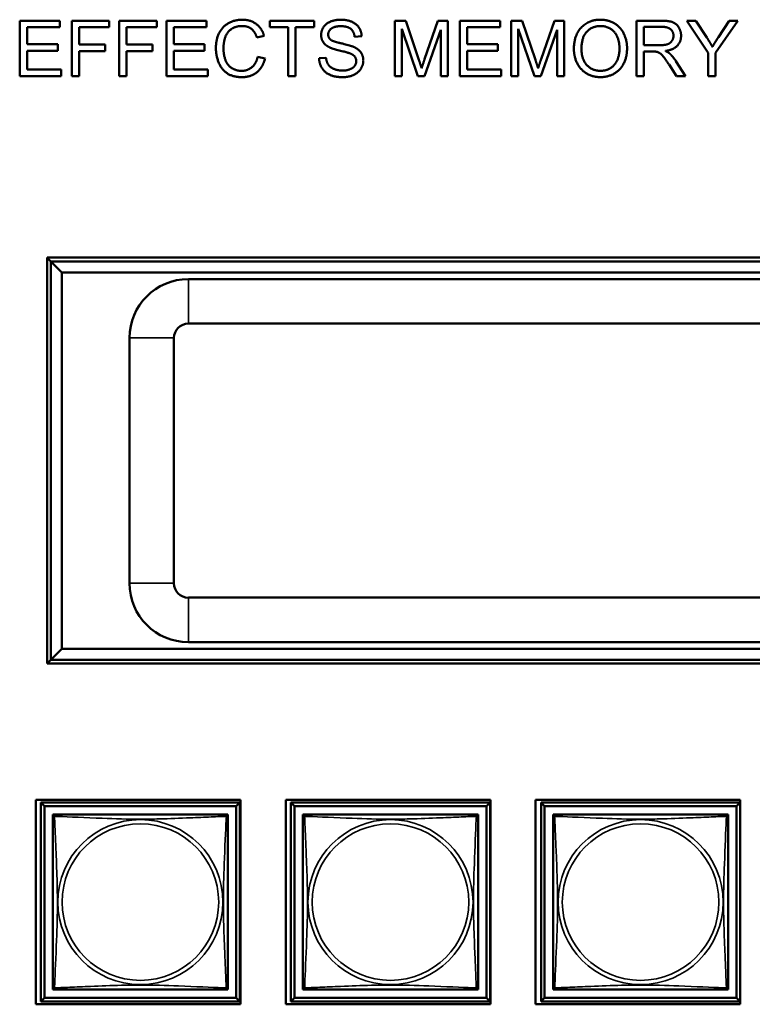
# Model space of a CAD drawing. Header units: inches. Extents: x 1.9 to 64.4, y 1.6 to 69.2.
# Tile 296 of 328: x 45.8 to 47.8, y 57.2 to 59.9. Entities that reach past the tile are written whole.
import ezdxf

# ---------------------------------------------------------------- set-up
doc = ezdxf.new("R2010")
doc.units = ezdxf.units.IN
doc.header["$MEASUREMENT"] = 0
doc.layers.add('Visible (ANSI)', color=7, linetype='Continuous', lineweight=50)
doc.layers.add('Visible Narrow (ANSI)', color=7, linetype='Continuous', lineweight=35)

msp = doc.modelspace()

# ---------------------------------------------------------------- linework, layer by layer
at = {"layer": 'Visible (ANSI)'}
for p, q in [((45.7932, 59.8594), (45.9018, 59.8594)), ((45.7932, 59.7094), (45.7932, 59.8594)), ((45.9018, 59.8594), (45.9018, 59.8417)), ((45.9336, 59.8594), (46.0349, 59.8594)), ((45.9336, 59.7094), (45.9336, 59.8594)), ((46.0349, 59.8594), (46.0349, 59.8417)), ((46.0617, 59.8594), (46.163, 59.8594)), ((46.0617, 59.7094), (46.0617, 59.8594)), ((46.163, 59.8594), (46.163, 59.8417)), ((46.1892, 59.8594), (46.2978, 59.8594)), ((46.1892, 59.7094), (46.1892, 59.8594)), ((46.2978, 59.8594), (46.2978, 59.8417)), ((46.4687, 59.8417), (46.4687, 59.8594)), ((46.4687, 59.8594), (46.5876, 59.8594)), ((46.5876, 59.8594), (46.5876, 59.8417)), ((46.8054, 59.8594), (46.8352, 59.8594)), ((46.8054, 59.7094), (46.8054, 59.8594)), ((46.8352, 59.8594), (46.8708, 59.7532)), ((46.886, 59.755), (46.922, 59.8594)), ((46.922, 59.8594), (46.9486, 59.8594)), ((46.9486, 59.8594), (46.9486, 59.7094)), ((46.981, 59.8594), (47.0896, 59.8594)), ((46.981, 59.7094), (46.981, 59.8594)), ((47.0896, 59.8594), (47.0896, 59.8417)), ((47.1198, 59.8594), (47.1496, 59.8594)), ((47.1198, 59.7094), (47.1198, 59.8594)), ((47.1496, 59.8594), (47.1852, 59.7532)), ((47.2004, 59.755), (47.2364, 59.8594)), ((47.2364, 59.8594), (47.263, 59.8594)), ((47.263, 59.8594), (47.263, 59.7094)), ((47.4583, 59.8594), (47.5249, 59.8594)), ((47.4583, 59.7094), (47.4583, 59.8594)), ((47.6517, 59.773), (47.5938, 59.8594)), ((47.5938, 59.8594), (47.6179, 59.8594)), ((47.6179, 59.8594), (47.6475, 59.8141)), ((47.7315, 59.8594), (47.6715, 59.773)), ((47.6792, 59.8153), (47.7084, 59.8594)), ((47.7084, 59.8594), (47.7315, 59.8594)), ((45.9018, 59.8417), (45.8131, 59.8417)), ((45.8131, 59.8417), (45.8131, 59.7958)), ((46.0349, 59.8417), (45.9535, 59.8417)), ((45.9535, 59.8417), (45.9535, 59.7953)), ((46.163, 59.8417), (46.0816, 59.8417)), ((46.0816, 59.8417), (46.0816, 59.7953)), ((46.2978, 59.8417), (46.209, 59.8417)), ((46.209, 59.8417), (46.209, 59.7958)), ((46.5181, 59.8417), (46.4687, 59.8417)), ((46.5181, 59.7094), (46.5181, 59.8417)), ((46.5876, 59.8417), (46.538, 59.8417)), ((46.538, 59.8417), (46.538, 59.7094)), ((46.8679, 59.7094), (46.8245, 59.8371)), ((46.8245, 59.8371), (46.8245, 59.7094)), ((46.9296, 59.8349), (46.8858, 59.7094)), ((46.9296, 59.7094), (46.9296, 59.8349)), ((47.0896, 59.8417), (47.0009, 59.8417)), ((47.0009, 59.8417), (47.0009, 59.7958)), ((47.1823, 59.7094), (47.1389, 59.8371)), ((47.1389, 59.8371), (47.1389, 59.7094)), ((47.244, 59.8349), (47.2002, 59.7094)), ((47.244, 59.7094), (47.244, 59.8349)), ((47.4782, 59.7932), (47.4782, 59.8428)), ((47.4782, 59.8428), (47.5257, 59.8428)), ((45.8131, 59.7958), (45.8962, 59.7958)), ((45.8962, 59.7958), (45.8962, 59.7781)), ((45.9535, 59.7953), (46.0239, 59.7953)), ((46.0239, 59.7953), (46.0239, 59.7775)), ((46.0816, 59.7953), (46.152, 59.7953)), ((46.152, 59.7953), (46.152, 59.7775)), ((46.209, 59.7958), (46.2922, 59.7958)), ((46.2922, 59.7958), (46.2922, 59.7781)), ((46.4529, 59.8184), (46.4334, 59.8137)), ((46.7162, 59.8172), (46.6972, 59.8157)), ((47.0009, 59.7958), (47.084, 59.7958)), ((47.084, 59.7958), (47.084, 59.7781)), ((47.5209, 59.7932), (47.4782, 59.7932)), ((45.8962, 59.7781), (45.8131, 59.7781)), ((45.8131, 59.7781), (45.8131, 59.7271)), ((46.0239, 59.7775), (45.9535, 59.7775)), ((45.9535, 59.7775), (45.9535, 59.7094)), ((46.152, 59.7775), (46.0816, 59.7775)), ((46.0816, 59.7775), (46.0816, 59.7094)), ((46.2922, 59.7781), (46.209, 59.7781)), ((46.209, 59.7781), (46.209, 59.7271)), ((47.084, 59.7781), (47.0009, 59.7781)), ((47.0009, 59.7781), (47.0009, 59.7271)), ((47.5012, 59.7761), (47.4782, 59.7761)), ((47.4782, 59.7761), (47.4782, 59.7094)), ((47.6517, 59.7094), (47.6517, 59.773)), ((47.6715, 59.773), (47.6715, 59.7094)), ((46.4355, 59.7621), (46.4554, 59.7571)), ((46.6012, 59.7577), (46.6199, 59.7593)), ((47.5656, 59.7094), (47.5457, 59.7406)), ((47.5644, 59.7502), (47.5904, 59.7094)), ((45.8131, 59.7271), (45.9053, 59.7271)), ((45.9053, 59.7271), (45.9053, 59.7094)), ((46.209, 59.7271), (46.3012, 59.7271)), ((46.3012, 59.7271), (46.3012, 59.7094)), ((47.0009, 59.7271), (47.093, 59.7271)), ((47.093, 59.7271), (47.093, 59.7094)), ((45.9053, 59.7094), (45.7932, 59.7094)), ((45.9535, 59.7094), (45.9336, 59.7094)), ((46.0816, 59.7094), (46.0617, 59.7094)), ((46.3012, 59.7094), (46.1892, 59.7094)), ((46.538, 59.7094), (46.5181, 59.7094)), ((46.8245, 59.7094), (46.8054, 59.7094)), ((46.8858, 59.7094), (46.8679, 59.7094)), ((46.9486, 59.7094), (46.9296, 59.7094)), ((47.093, 59.7094), (46.981, 59.7094)), ((47.1389, 59.7094), (47.1198, 59.7094)), ((47.2002, 59.7094), (47.1823, 59.7094)), ((47.263, 59.7094), (47.244, 59.7094)), ((47.4782, 59.7094), (47.4583, 59.7094)), ((47.5904, 59.7094), (47.5656, 59.7094)), ((47.6715, 59.7094), (47.6517, 59.7094)), ((45.8672, 58.1235), (45.8672, 59.2195)), ((45.8672, 59.2195), (49.0532, 59.2195)), ((45.877, 59.2095), (45.8672, 59.2193)), ((45.907, 59.1795), (45.877, 59.2095)), ((45.877, 59.2095), (45.877, 58.1335)), ((49.0432, 59.2095), (45.877, 59.2095)), ((45.907, 58.1635), (45.907, 59.1795)), ((45.907, 59.1795), (49.0132, 59.1795)), ((48.7088, 59.1615), (46.2484, 59.1615)), ((46.2484, 59.0415), (48.7088, 59.0415)), ((46.0896, 59.0027), (46.0896, 58.3402)), ((46.2096, 58.3402), (46.2096, 59.0027)), ((48.7088, 58.3015), (46.2484, 58.3015)), ((46.2484, 58.1815), (48.7088, 58.1815)), ((45.877, 58.1335), (45.907, 58.1635)), ((49.0132, 58.1635), (45.907, 58.1635)), ((45.8672, 58.1236), (45.877, 58.1335)), ((49.0532, 58.1235), (45.8672, 58.1235)), ((45.877, 58.1335), (49.0432, 58.1335)), ((45.8371, 57.2034), (45.8371, 57.7559)), ((45.8371, 57.7559), (46.3896, 57.7559)), ((45.8503, 57.7481), (46.3877, 57.7481)), ((45.8601, 57.7383), (45.8503, 57.7481)), ((45.8503, 57.2107), (45.8503, 57.7481)), ((46.3877, 57.7481), (46.3778, 57.7383)), ((46.3877, 57.7481), (46.3877, 57.2107)), ((46.3896, 57.7559), (46.3896, 57.2034)), ((46.5111, 57.2034), (46.5111, 57.7559)), ((46.5111, 57.7559), (47.0636, 57.7559)), ((46.5253, 57.7481), (47.0627, 57.7481)), ((46.5351, 57.7383), (46.5253, 57.7481)), ((46.5253, 57.2107), (46.5253, 57.7481)), ((47.0627, 57.7481), (47.0528, 57.7383)), ((47.0627, 57.7481), (47.0627, 57.2107)), ((47.0636, 57.7559), (47.0636, 57.2034)), ((47.1851, 57.2034), (47.1851, 57.7559)), ((47.1851, 57.7559), (47.7376, 57.7559)), ((47.2003, 57.7481), (47.7376, 57.7481)), ((47.2101, 57.7383), (47.2003, 57.7481)), ((47.2003, 57.2107), (47.2003, 57.7481)), ((47.7376, 57.748), (47.7278, 57.7383)), ((47.7376, 57.7559), (47.7376, 57.2034)), ((45.8601, 57.7383), (46.3778, 57.7383)), ((45.8601, 57.2205), (45.8601, 57.7383)), ((46.3778, 57.7383), (46.3778, 57.2205)), ((46.5351, 57.7383), (47.0528, 57.7383)), ((46.5351, 57.2205), (46.5351, 57.7383)), ((47.0528, 57.7383), (47.0528, 57.2205)), ((47.2101, 57.7383), (47.7278, 57.7383)), ((47.2101, 57.2205), (47.2101, 57.7383)), ((47.7278, 57.7383), (47.7278, 57.2205)), ((45.8827, 57.7098), (45.8827, 57.7156)), ((45.8827, 57.7156), (45.8885, 57.7156)), ((46.3494, 57.7156), (46.3552, 57.7156)), ((46.3552, 57.7156), (46.3552, 57.7097)), ((46.5577, 57.7098), (46.5577, 57.7156)), ((46.5577, 57.7156), (46.5635, 57.7156)), ((47.0244, 57.7156), (47.0302, 57.7156)), ((47.0302, 57.7156), (47.0302, 57.7097)), ((47.2327, 57.7098), (47.2327, 57.7156)), ((47.2327, 57.7156), (47.2385, 57.7156)), ((47.6994, 57.7156), (47.7052, 57.7156)), ((47.7052, 57.7156), (47.7052, 57.7097)), ((45.8827, 57.2432), (45.8827, 57.249)), ((45.8886, 57.2432), (45.8827, 57.2432)), ((46.3552, 57.2432), (46.3493, 57.2432)), ((46.3552, 57.2491), (46.3552, 57.2432)), ((46.5577, 57.2432), (46.5577, 57.249)), ((46.5636, 57.2432), (46.5577, 57.2432)), ((47.0302, 57.2432), (47.0243, 57.2432)), ((47.0302, 57.2491), (47.0302, 57.2432)), ((47.2327, 57.2432), (47.2327, 57.249)), ((47.2386, 57.2432), (47.2327, 57.2432)), ((47.7052, 57.2432), (47.6993, 57.2432)), ((47.7052, 57.2491), (47.7052, 57.2432)), ((45.8601, 57.2205), (45.8503, 57.2107)), ((46.3778, 57.2205), (45.8601, 57.2205)), ((46.3778, 57.2205), (46.3877, 57.2107)), ((46.5351, 57.2205), (46.5253, 57.2107)), ((47.0528, 57.2205), (46.5351, 57.2205)), ((47.0528, 57.2205), (47.0627, 57.2107)), ((47.2101, 57.2205), (47.2003, 57.2107)), ((47.7278, 57.2205), (47.2101, 57.2205)), ((47.7278, 57.2205), (47.7376, 57.2108)), ((46.3896, 57.2034), (45.8371, 57.2034)), ((46.3877, 57.2107), (45.8503, 57.2107)), ((47.0636, 57.2034), (46.5111, 57.2034)), ((47.0627, 57.2107), (46.5253, 57.2107)), ((47.7376, 57.2034), (47.1851, 57.2034)), ((47.7376, 57.2107), (47.2003, 57.2107))]:
    msp.add_line(p, q, dxfattribs=at)
for centre, radius, start, end in [((46.2484, 59.0027), 0.1588, 90, 180), ((46.2484, 59.0027), 0.0388, 90, 180), ((46.2484, 58.3402), 0.1588, 180, 270), ((46.2484, 58.3402), 0.0388, 180, 270), ((45.8886, 57.7097), 0.00591, 90, 180), ((46.3493, 57.7097), 0.00591, 0, 90), ((46.5636, 57.7097), 0.00591, 90, 180), ((47.0243, 57.7097), 0.00591, 0, 90), ((47.2386, 57.7097), 0.00591, 90, 180), ((47.6993, 57.7097), 0.00591, 0, 90), ((45.8886, 57.2491), 0.00591, 180, 270), ((46.3493, 57.2491), 0.00591, 270, 360), ((46.5636, 57.2491), 0.00591, 180, 270), ((47.0243, 57.2491), 0.00591, 270, 360), ((47.2386, 57.2491), 0.00591, 180, 270), ((47.6993, 57.2491), 0.00591, 270, 360)]:
    msp.add_arc(centre, radius, start, end, dxfattribs=at)
for points in [[(46.3228, 59.7855), (46.3228, 59.809), (46.3408, 59.844), (46.3738, 59.862), (46.3937, 59.862)], [(46.3937, 59.862), (46.4162, 59.862), (46.4469, 59.8391), (46.4529, 59.8184)], [(46.6068, 59.8206), (46.6068, 59.8321), (46.6197, 59.8517), (46.6445, 59.862), (46.6597, 59.862)], [(46.6597, 59.862), (46.6764, 59.862), (46.7019, 59.8513), (46.7158, 59.8304), (46.7162, 59.8172)], [(47.289, 59.7825), (47.289, 59.8198), (47.3291, 59.862), (47.3608, 59.862)], [(47.3608, 59.862), (47.3816, 59.862), (47.415, 59.8421), (47.4325, 59.8067), (47.4325, 59.7842)], [(47.5249, 59.8594), (47.5449, 59.8594), (47.5658, 59.8513), (47.5783, 59.8308), (47.5783, 59.8185)], [(46.3932, 59.845), (46.376, 59.845), (46.3526, 59.8284), (46.3433, 59.8005), (46.3433, 59.7857)], [(46.4334, 59.8137), (46.4281, 59.83), (46.4083, 59.845), (46.3932, 59.845)], [(46.6281, 59.7881), (46.6173, 59.7937), (46.6068, 59.8104), (46.6068, 59.8206)], [(46.6605, 59.8445), (46.6425, 59.8445), (46.6259, 59.8313), (46.6259, 59.822)], [(46.6259, 59.822), (46.6259, 59.8139), (46.6317, 59.8086)], [(46.6972, 59.8157), (46.6957, 59.83), (46.6779, 59.8445), (46.6605, 59.8445)], [(47.3095, 59.7822), (47.3095, 59.8161), (47.3399, 59.845), (47.3609, 59.845)], [(47.3609, 59.845), (47.3758, 59.845), (47.3997, 59.83), (47.412, 59.8027), (47.412, 59.7844)], [(47.5257, 59.8428), (47.5424, 59.8428), (47.5578, 59.8291), (47.5578, 59.8185)], [(46.6317, 59.8086), (46.6376, 59.8035), (46.6861, 59.7925), (46.6952, 59.7884)], [(47.5578, 59.8185), (47.5578, 59.8113), (47.5498, 59.7988), (47.5345, 59.7932), (47.5209, 59.7932)], [(47.5783, 59.8185), (47.5783, 59.8025), (47.5576, 59.7806), (47.5361, 59.7777)], [(47.6475, 59.8141), (47.6559, 59.8016), (47.6629, 59.7888)], [(47.6629, 59.7888), (47.6696, 59.8005), (47.6792, 59.8153)], [(46.3933, 59.7069), (46.3691, 59.7069), (46.3387, 59.7267), (46.3228, 59.7641), (46.3228, 59.7855)], [(46.3433, 59.7857), (46.3433, 59.7666), (46.3545, 59.738), (46.3779, 59.7239), (46.3916, 59.7239)], [(46.684, 59.7713), (46.6779, 59.7737), (46.6364, 59.7836), (46.6281, 59.7881)], [(46.7016, 59.7501), (46.7016, 59.7572), (46.6935, 59.7677), (46.684, 59.7713)], [(46.6952, 59.7884), (46.7082, 59.7823), (46.7207, 59.7638), (46.7207, 59.7518)], [(47.3608, 59.7069), (47.3395, 59.7069), (47.3062, 59.7274), (47.289, 59.7627), (47.289, 59.7825)], [(47.3607, 59.7239), (47.3386, 59.7239), (47.3095, 59.7551), (47.3095, 59.7822)], [(47.412, 59.7844), (47.412, 59.7554), (47.3831, 59.7239), (47.3607, 59.7239)], [(47.4325, 59.7842), (47.4325, 59.7614), (47.4141, 59.7254), (47.3802, 59.7069), (47.3608, 59.7069)], [(47.5123, 59.7754), (47.5089, 59.7761), (47.5012, 59.7761)], [(47.5457, 59.7406), (47.537, 59.7541), (47.5258, 59.7684), (47.5169, 59.7742), (47.5123, 59.7754)], [(47.5361, 59.7777), (47.5438, 59.7739), (47.548, 59.7702)], [(47.548, 59.7702), (47.5566, 59.7622), (47.5644, 59.7502)], [(46.3916, 59.7239), (46.4083, 59.7239), (46.4314, 59.7431), (46.4355, 59.7621)], [(46.4554, 59.7571), (46.4491, 59.7326), (46.4168, 59.7069), (46.3933, 59.7069)], [(46.6652, 59.7069), (46.6448, 59.7069), (46.6173, 59.7188), (46.6017, 59.7426), (46.6012, 59.7577)], [(46.6199, 59.7593), (46.6213, 59.7479), (46.631, 59.7335), (46.6515, 59.7246), (46.6643, 59.7246)], [(46.6643, 59.7246), (46.6756, 59.7246), (46.6931, 59.7314), (46.7016, 59.7431), (46.7016, 59.7501)], [(46.7207, 59.7518), (46.7207, 59.7398), (46.707, 59.7187), (46.6812, 59.7069), (46.6652, 59.7069)], [(46.8708, 59.7532), (46.8757, 59.7383), (46.878, 59.731)], [(46.878, 59.731), (46.8805, 59.7391), (46.886, 59.755)], [(47.1852, 59.7532), (47.1901, 59.7383), (47.1924, 59.731)], [(47.1924, 59.731), (47.1949, 59.7391), (47.2004, 59.755)]]:
    msp.add_open_spline(points, degree=2, dxfattribs=at)
for points in [[(45.8827, 57.7097), (45.8827, 57.7091), (45.8827, 57.7064), (45.8827, 57.702), (45.8827, 57.6939), (45.8827, 57.68), (45.8827, 57.6638), (45.8827, 57.6477), (45.8827, 57.6295), (45.8827, 57.6109), (45.8827, 57.5845), (45.8827, 57.5572), (45.8827, 57.5302), (45.8827, 57.5132), (45.8827, 57.4963), (45.8827, 57.4794), (45.8827, 57.4456), (45.8827, 57.4117), (45.8827, 57.378), (45.8827, 57.336), (45.8827, 57.2921), (45.8827, 57.2665), (45.8827, 57.2564), (45.8827, 57.25), (45.8827, 57.2491)], [(46.3493, 57.7156), (46.3487, 57.7156), (46.346, 57.7156), (46.3416, 57.7156), (46.3334, 57.7156), (46.3195, 57.7156), (46.3034, 57.7156), (46.2873, 57.7156), (46.2691, 57.7156), (46.2504, 57.7156), (46.2241, 57.7156), (46.1968, 57.7156), (46.1697, 57.7156), (46.1528, 57.7156), (46.1359, 57.7156), (46.119, 57.7156), (46.0851, 57.7156), (46.0513, 57.7156), (46.0175, 57.7156), (45.9755, 57.7156), (45.9316, 57.7156), (45.9061, 57.7156), (45.896, 57.7156), (45.8896, 57.7156), (45.8886, 57.7156)], [(46.3552, 57.2491), (46.3552, 57.2497), (46.3552, 57.2524), (46.3552, 57.2568), (46.3552, 57.2649), (46.3552, 57.2788), (46.3552, 57.295), (46.3552, 57.3111), (46.3552, 57.3293), (46.3552, 57.3479), (46.3552, 57.3743), (46.3552, 57.4016), (46.3552, 57.4286), (46.3552, 57.4456), (46.3552, 57.4625), (46.3552, 57.4794), (46.3552, 57.5132), (46.3552, 57.5471), (46.3552, 57.5808), (46.3552, 57.6228), (46.3552, 57.6667), (46.3552, 57.6923), (46.3552, 57.7024), (46.3552, 57.7088), (46.3552, 57.7097)], [(46.5577, 57.7097), (46.5577, 57.7091), (46.5577, 57.7064), (46.5577, 57.702), (46.5577, 57.6939), (46.5577, 57.68), (46.5577, 57.6638), (46.5577, 57.6477), (46.5577, 57.6295), (46.5577, 57.6109), (46.5577, 57.5845), (46.5577, 57.5572), (46.5577, 57.5302), (46.5577, 57.5132), (46.5577, 57.4963), (46.5577, 57.4794), (46.5577, 57.4456), (46.5577, 57.4117), (46.5577, 57.378), (46.5577, 57.336), (46.5577, 57.2921), (46.5577, 57.2665), (46.5577, 57.2564), (46.5577, 57.25), (46.5577, 57.2491)], [(47.0243, 57.7156), (47.0237, 57.7156), (47.021, 57.7156), (47.0166, 57.7156), (47.0084, 57.7156), (46.9945, 57.7156), (46.9784, 57.7156), (46.9623, 57.7156), (46.9441, 57.7156), (46.9254, 57.7156), (46.8991, 57.7156), (46.8718, 57.7156), (46.8447, 57.7156), (46.8278, 57.7156), (46.8109, 57.7156), (46.794, 57.7156), (46.7601, 57.7156), (46.7263, 57.7156), (46.6925, 57.7156), (46.6505, 57.7156), (46.6066, 57.7156), (46.5811, 57.7156), (46.571, 57.7156), (46.5646, 57.7156), (46.5636, 57.7156)], [(47.0302, 57.2491), (47.0302, 57.2497), (47.0302, 57.2524), (47.0302, 57.2568), (47.0302, 57.2649), (47.0302, 57.2788), (47.0302, 57.295), (47.0302, 57.3111), (47.0302, 57.3293), (47.0302, 57.3479), (47.0302, 57.3743), (47.0302, 57.4016), (47.0302, 57.4286), (47.0302, 57.4456), (47.0302, 57.4625), (47.0302, 57.4794), (47.0302, 57.5132), (47.0302, 57.5471), (47.0302, 57.5808), (47.0302, 57.6228), (47.0302, 57.6667), (47.0302, 57.6923), (47.0302, 57.7024), (47.0302, 57.7088), (47.0302, 57.7097)], [(47.2327, 57.7097), (47.2327, 57.7091), (47.2327, 57.7064), (47.2327, 57.702), (47.2327, 57.6939), (47.2327, 57.68), (47.2327, 57.6638), (47.2327, 57.6477), (47.2327, 57.6295), (47.2327, 57.6109), (47.2327, 57.5845), (47.2327, 57.5572), (47.2327, 57.5302), (47.2327, 57.5132), (47.2327, 57.4963), (47.2327, 57.4794), (47.2327, 57.4456), (47.2327, 57.4117), (47.2327, 57.378), (47.2327, 57.336), (47.2327, 57.2921), (47.2327, 57.2665), (47.2327, 57.2564), (47.2327, 57.25), (47.2327, 57.2491)], [(47.6993, 57.7156), (47.6987, 57.7156), (47.696, 57.7156), (47.6916, 57.7156), (47.6834, 57.7156), (47.6695, 57.7156), (47.6534, 57.7156), (47.6373, 57.7156), (47.6191, 57.7156), (47.6004, 57.7156), (47.5741, 57.7156), (47.5468, 57.7156), (47.5197, 57.7156), (47.5028, 57.7156), (47.4859, 57.7156), (47.469, 57.7156), (47.4351, 57.7156), (47.4013, 57.7156), (47.3675, 57.7156), (47.3255, 57.7156), (47.2816, 57.7156), (47.2561, 57.7156), (47.246, 57.7156), (47.2396, 57.7156), (47.2386, 57.7156)], [(47.7052, 57.2491), (47.7052, 57.2497), (47.7052, 57.2524), (47.7052, 57.2568), (47.7052, 57.2649), (47.7052, 57.2788), (47.7052, 57.295), (47.7052, 57.3111), (47.7052, 57.3293), (47.7052, 57.3479), (47.7052, 57.3743), (47.7052, 57.4016), (47.7052, 57.4286), (47.7052, 57.4456), (47.7052, 57.4625), (47.7052, 57.4794), (47.7052, 57.5132), (47.7052, 57.5471), (47.7052, 57.5808), (47.7052, 57.6228), (47.7052, 57.6667), (47.7052, 57.6923), (47.7052, 57.7024), (47.7052, 57.7088), (47.7052, 57.7097)], [(45.8886, 57.2432), (45.8892, 57.2432), (45.8919, 57.2432), (45.8963, 57.2432), (45.9045, 57.2432), (45.9184, 57.2432), (45.9345, 57.2432), (45.9506, 57.2432), (45.9689, 57.2432), (45.9875, 57.2432), (46.0138, 57.2432), (46.0411, 57.2432), (46.0682, 57.2432), (46.0851, 57.2432), (46.102, 57.2432), (46.119, 57.2432), (46.1528, 57.2432), (46.1867, 57.2432), (46.2204, 57.2432), (46.2624, 57.2432), (46.3063, 57.2432), (46.3318, 57.2432), (46.3419, 57.2432), (46.3483, 57.2432), (46.3493, 57.2432)], [(46.5636, 57.2432), (46.5642, 57.2432), (46.5669, 57.2432), (46.5713, 57.2432), (46.5795, 57.2432), (46.5934, 57.2432), (46.6095, 57.2432), (46.6256, 57.2432), (46.6439, 57.2432), (46.6625, 57.2432), (46.6888, 57.2432), (46.7161, 57.2432), (46.7432, 57.2432), (46.7601, 57.2432), (46.777, 57.2432), (46.794, 57.2432), (46.8278, 57.2432), (46.8617, 57.2432), (46.8954, 57.2432), (46.9374, 57.2432), (46.9813, 57.2432), (47.0068, 57.2432), (47.0169, 57.2432), (47.0233, 57.2432), (47.0243, 57.2432)], [(47.2386, 57.2432), (47.2392, 57.2432), (47.2419, 57.2432), (47.2463, 57.2432), (47.2545, 57.2432), (47.2684, 57.2432), (47.2845, 57.2432), (47.3006, 57.2432), (47.3189, 57.2432), (47.3375, 57.2432), (47.3638, 57.2432), (47.3911, 57.2432), (47.4182, 57.2432), (47.4351, 57.2432), (47.452, 57.2432), (47.469, 57.2432), (47.5028, 57.2432), (47.5367, 57.2432), (47.5704, 57.2432), (47.6124, 57.2432), (47.6563, 57.2432), (47.6818, 57.2432), (47.6919, 57.2432), (47.6983, 57.2432), (47.6993, 57.2432)]]:
    msp.add_open_spline(points, degree=3, knots=[0.325731, 0.325731, 0.325731, 0.325731, 0.404774, 0.404774, 0.404774, 0.550532, 0.550532, 0.550532, 0.69629, 0.69629, 0.69629, 0.902598, 0.902598, 0.902598, 1.03154, 1.03154, 1.03154, 1.289425, 1.289425, 1.289425, 1.610774, 1.610774, 1.610774, 1.73735, 1.73735, 1.73735, 1.73735], dxfattribs=at)
at = {"layer": 'Visible Narrow (ANSI)'}
for p, q in [((46.2484, 59.1615), (46.2484, 59.0415)), ((46.0896, 59.0027), (46.2096, 59.0027)), ((46.0896, 58.3402), (46.2096, 58.3402)), ((46.2484, 58.3015), (46.2484, 58.1815))]:
    msp.add_line(p, q, dxfattribs=at)
for centre, radius in [((46.119, 57.4794), 0.2227), ((46.794, 57.4794), 0.2227), ((47.469, 57.4794), 0.2227), ((46.119, 57.4794), 0.2113), ((46.794, 57.4794), 0.2113), ((47.469, 57.4794), 0.2113)]:
    msp.add_circle(centre, radius, dxfattribs=at)
for points, knots in [([(45.8827, 57.7097), (45.8827, 57.7098), (45.8827, 57.7099), (45.8828, 57.7102), (45.8828, 57.7104), (45.883, 57.7107), (45.883, 57.7108), (45.8832, 57.7109), (45.8833, 57.711), (45.8835, 57.7111), (45.8837, 57.7112), (45.8843, 57.7114), (45.8847, 57.7115), (45.8859, 57.7114), (45.8865, 57.7113), (45.8873, 57.7111)], [-0.0844808, -0.0844808, -0.0844808, -0.0844808, -0.06943799, -0.06943799, -0.05587828, -0.05587828, -0.04740346, -0.04740346, -0.04210669, -0.04210669, -0.03151317, -0.03151317, -0.01456352, -0.01456352, 0.00026741, 0.00026741, 0.00026741, 0.00026741]), ([(45.8873, 57.7111), (45.8871, 57.7118), (45.887, 57.7125), (45.8869, 57.7136), (45.8869, 57.7141), (45.8871, 57.7147), (45.8872, 57.7149), (45.8874, 57.7151), (45.8874, 57.7152), (45.8876, 57.7153), (45.8877, 57.7154), (45.8879, 57.7155), (45.8881, 57.7156), (45.8884, 57.7156), (45.8886, 57.7156), (45.8886, 57.7156)], [-0.00026741, -0.00026741, -0.00026741, -0.00026741, 0.01456352, 0.01456352, 0.03151317, 0.03151317, 0.04210669, 0.04210669, 0.04740346, 0.04740346, 0.05587828, 0.05587828, 0.06943799, 0.06943799, 0.0844808, 0.0844808, 0.0844808, 0.0844808]), ([(45.8873, 57.2477), (45.8874, 57.2506), (45.8875, 57.254), (45.8877, 57.258), (45.8888, 57.2857), (45.8909, 57.3327), (45.8926, 57.3762), (45.894, 57.4111), (45.895, 57.4453), (45.895, 57.4794), (45.895, 57.4964), (45.8947, 57.5135), (45.8943, 57.5307), (45.8936, 57.5581), (45.8925, 57.5863), (45.8913, 57.614), (45.8905, 57.6335), (45.8896, 57.6528), (45.8889, 57.6701), (45.8882, 57.6873), (45.8876, 57.7023), (45.8873, 57.7111)], [-1.657319, -1.657319, -1.657319, -1.657319, -1.610774, -1.610774, -1.610774, -1.289425, -1.289425, -1.289425, -1.03154, -1.03154, -1.03154, -0.902598, -0.902598, -0.902598, -0.69629, -0.69629, -0.69629, -0.550532, -0.550532, -0.550532, -0.405761, -0.405761, -0.405761, -0.405761]), ([(45.8873, 57.7111), (45.8901, 57.711), (45.8936, 57.7108), (45.8976, 57.7107), (45.9252, 57.7096), (45.9722, 57.7075), (46.0158, 57.7058), (46.0507, 57.7044), (46.0849, 57.7034), (46.119, 57.7034), (46.136, 57.7034), (46.153, 57.7036), (46.1702, 57.704), (46.1977, 57.7047), (46.2258, 57.7059), (46.2535, 57.707), (46.2731, 57.7079), (46.2924, 57.7087), (46.3097, 57.7094), (46.3269, 57.7101), (46.3418, 57.7107), (46.3506, 57.7111)], [-1.657319, -1.657319, -1.657319, -1.657319, -1.610774, -1.610774, -1.610774, -1.289425, -1.289425, -1.289425, -1.03154, -1.03154, -1.03154, -0.902598, -0.902598, -0.902598, -0.69629, -0.69629, -0.69629, -0.550532, -0.550532, -0.550532, -0.405761, -0.405761, -0.405761, -0.405761]), ([(46.3506, 57.7111), (46.3505, 57.7082), (46.3504, 57.7048), (46.3502, 57.7008), (46.3491, 57.6731), (46.347, 57.6261), (46.3453, 57.5826), (46.3439, 57.5477), (46.3429, 57.5135), (46.3429, 57.4794), (46.3429, 57.4624), (46.3432, 57.4453), (46.3436, 57.4281), (46.3443, 57.4006), (46.3454, 57.3725), (46.3466, 57.3448), (46.3474, 57.3253), (46.3483, 57.3059), (46.349, 57.2887), (46.3497, 57.2715), (46.3503, 57.2565), (46.3506, 57.2477)], [-1.657319, -1.657319, -1.657319, -1.657319, -1.610774, -1.610774, -1.610774, -1.289425, -1.289425, -1.289425, -1.03154, -1.03154, -1.03154, -0.902598, -0.902598, -0.902598, -0.69629, -0.69629, -0.69629, -0.550532, -0.550532, -0.550532, -0.405761, -0.405761, -0.405761, -0.405761]), ([(46.3493, 57.7156), (46.3494, 57.7156), (46.3495, 57.7156), (46.3498, 57.7156), (46.35, 57.7155), (46.3502, 57.7154), (46.3503, 57.7153), (46.3505, 57.7152), (46.3505, 57.7151), (46.3507, 57.7149), (46.3508, 57.7147), (46.351, 57.7141), (46.351, 57.7136), (46.3509, 57.7125), (46.3508, 57.7118), (46.3506, 57.7111)], [-0.0844808, -0.0844808, -0.0844808, -0.0844808, -0.06943799, -0.06943799, -0.05587828, -0.05587828, -0.04740346, -0.04740346, -0.04210669, -0.04210669, -0.03151317, -0.03151317, -0.01456352, -0.01456352, 0.00026741, 0.00026741, 0.00026741, 0.00026741]), ([(46.3506, 57.7111), (46.3514, 57.7113), (46.352, 57.7114), (46.3532, 57.7115), (46.3537, 57.7114), (46.3542, 57.7112), (46.3544, 57.7111), (46.3546, 57.711), (46.3547, 57.7109), (46.3549, 57.7108), (46.3549, 57.7107), (46.3551, 57.7104), (46.3551, 57.7102), (46.3552, 57.7099), (46.3552, 57.7098), (46.3552, 57.7097)], [-0.00026741, -0.00026741, -0.00026741, -0.00026741, 0.01456352, 0.01456352, 0.03151317, 0.03151317, 0.04210669, 0.04210669, 0.04740346, 0.04740346, 0.05587828, 0.05587828, 0.06943799, 0.06943799, 0.0844808, 0.0844808, 0.0844808, 0.0844808]), ([(46.5577, 57.7097), (46.5577, 57.7098), (46.5577, 57.7099), (46.5578, 57.7102), (46.5578, 57.7104), (46.558, 57.7107), (46.558, 57.7108), (46.5582, 57.7109), (46.5583, 57.711), (46.5585, 57.7111), (46.5587, 57.7112), (46.5593, 57.7114), (46.5597, 57.7115), (46.5609, 57.7114), (46.5615, 57.7113), (46.5623, 57.7111)], [-0.0844808, -0.0844808, -0.0844808, -0.0844808, -0.06943799, -0.06943799, -0.05587828, -0.05587828, -0.04740346, -0.04740346, -0.04210669, -0.04210669, -0.03151317, -0.03151317, -0.01456352, -0.01456352, 0.00026741, 0.00026741, 0.00026741, 0.00026741]), ([(46.5623, 57.7111), (46.5621, 57.7118), (46.562, 57.7125), (46.5619, 57.7136), (46.5619, 57.7141), (46.5621, 57.7147), (46.5622, 57.7149), (46.5624, 57.7151), (46.5624, 57.7152), (46.5626, 57.7153), (46.5627, 57.7154), (46.5629, 57.7155), (46.5631, 57.7156), (46.5634, 57.7156), (46.5636, 57.7156), (46.5636, 57.7156)], [-0.00026741, -0.00026741, -0.00026741, -0.00026741, 0.01456352, 0.01456352, 0.03151317, 0.03151317, 0.04210669, 0.04210669, 0.04740346, 0.04740346, 0.05587828, 0.05587828, 0.06943799, 0.06943799, 0.0844808, 0.0844808, 0.0844808, 0.0844808]), ([(46.5623, 57.2477), (46.5624, 57.2506), (46.5625, 57.254), (46.5627, 57.258), (46.5638, 57.2857), (46.5659, 57.3327), (46.5676, 57.3762), (46.569, 57.4111), (46.57, 57.4453), (46.57, 57.4794), (46.57, 57.4964), (46.5697, 57.5135), (46.5693, 57.5307), (46.5686, 57.5581), (46.5675, 57.5863), (46.5663, 57.614), (46.5655, 57.6335), (46.5646, 57.6528), (46.5639, 57.6701), (46.5632, 57.6873), (46.5626, 57.7023), (46.5623, 57.7111)], [-1.657319, -1.657319, -1.657319, -1.657319, -1.610774, -1.610774, -1.610774, -1.289425, -1.289425, -1.289425, -1.03154, -1.03154, -1.03154, -0.902598, -0.902598, -0.902598, -0.69629, -0.69629, -0.69629, -0.550532, -0.550532, -0.550532, -0.405761, -0.405761, -0.405761, -0.405761]), ([(46.5623, 57.7111), (46.5651, 57.711), (46.5686, 57.7108), (46.5726, 57.7107), (46.6002, 57.7096), (46.6472, 57.7075), (46.6908, 57.7058), (46.7257, 57.7044), (46.7599, 57.7034), (46.794, 57.7034), (46.811, 57.7034), (46.828, 57.7036), (46.8452, 57.704), (46.8727, 57.7047), (46.9008, 57.7059), (46.9285, 57.707), (46.9481, 57.7079), (46.9674, 57.7087), (46.9847, 57.7094), (47.0019, 57.7101), (47.0168, 57.7107), (47.0256, 57.7111)], [-1.657319, -1.657319, -1.657319, -1.657319, -1.610774, -1.610774, -1.610774, -1.289425, -1.289425, -1.289425, -1.03154, -1.03154, -1.03154, -0.902598, -0.902598, -0.902598, -0.69629, -0.69629, -0.69629, -0.550532, -0.550532, -0.550532, -0.405761, -0.405761, -0.405761, -0.405761]), ([(47.0256, 57.7111), (47.0255, 57.7082), (47.0254, 57.7048), (47.0252, 57.7008), (47.0241, 57.6731), (47.022, 57.6261), (47.0203, 57.5826), (47.0189, 57.5477), (47.0179, 57.5135), (47.0179, 57.4794), (47.0179, 57.4624), (47.0182, 57.4453), (47.0186, 57.4281), (47.0193, 57.4006), (47.0204, 57.3725), (47.0216, 57.3448), (47.0224, 57.3253), (47.0233, 57.3059), (47.024, 57.2887), (47.0247, 57.2715), (47.0253, 57.2565), (47.0256, 57.2477)], [-1.657319, -1.657319, -1.657319, -1.657319, -1.610774, -1.610774, -1.610774, -1.289425, -1.289425, -1.289425, -1.03154, -1.03154, -1.03154, -0.902598, -0.902598, -0.902598, -0.69629, -0.69629, -0.69629, -0.550532, -0.550532, -0.550532, -0.405761, -0.405761, -0.405761, -0.405761]), ([(47.0243, 57.7156), (47.0244, 57.7156), (47.0245, 57.7156), (47.0248, 57.7156), (47.025, 57.7155), (47.0252, 57.7154), (47.0253, 57.7153), (47.0255, 57.7152), (47.0255, 57.7151), (47.0257, 57.7149), (47.0258, 57.7147), (47.026, 57.7141), (47.026, 57.7136), (47.0259, 57.7125), (47.0258, 57.7118), (47.0256, 57.7111)], [-0.0844808, -0.0844808, -0.0844808, -0.0844808, -0.06943799, -0.06943799, -0.05587828, -0.05587828, -0.04740346, -0.04740346, -0.04210669, -0.04210669, -0.03151317, -0.03151317, -0.01456352, -0.01456352, 0.00026741, 0.00026741, 0.00026741, 0.00026741]), ([(47.0256, 57.7111), (47.0264, 57.7113), (47.027, 57.7114), (47.0282, 57.7115), (47.0287, 57.7114), (47.0292, 57.7112), (47.0294, 57.7111), (47.0296, 57.711), (47.0297, 57.7109), (47.0299, 57.7108), (47.0299, 57.7107), (47.0301, 57.7104), (47.0301, 57.7102), (47.0302, 57.7099), (47.0302, 57.7098), (47.0302, 57.7097)], [-0.00026741, -0.00026741, -0.00026741, -0.00026741, 0.01456352, 0.01456352, 0.03151317, 0.03151317, 0.04210669, 0.04210669, 0.04740346, 0.04740346, 0.05587828, 0.05587828, 0.06943799, 0.06943799, 0.0844808, 0.0844808, 0.0844808, 0.0844808]), ([(47.2327, 57.7097), (47.2327, 57.7098), (47.2327, 57.7099), (47.2328, 57.7102), (47.2328, 57.7104), (47.233, 57.7107), (47.233, 57.7108), (47.2332, 57.7109), (47.2333, 57.711), (47.2335, 57.7111), (47.2337, 57.7112), (47.2343, 57.7114), (47.2347, 57.7115), (47.2359, 57.7114), (47.2365, 57.7113), (47.2373, 57.7111)], [-0.0844808, -0.0844808, -0.0844808, -0.0844808, -0.06943799, -0.06943799, -0.05587828, -0.05587828, -0.04740346, -0.04740346, -0.04210669, -0.04210669, -0.03151317, -0.03151317, -0.01456352, -0.01456352, 0.00026741, 0.00026741, 0.00026741, 0.00026741]), ([(47.2373, 57.7111), (47.2371, 57.7118), (47.237, 57.7125), (47.2369, 57.7136), (47.2369, 57.7141), (47.2371, 57.7147), (47.2372, 57.7149), (47.2374, 57.7151), (47.2374, 57.7152), (47.2376, 57.7153), (47.2377, 57.7154), (47.2379, 57.7155), (47.2381, 57.7156), (47.2384, 57.7156), (47.2386, 57.7156), (47.2386, 57.7156)], [-0.00026741, -0.00026741, -0.00026741, -0.00026741, 0.01456352, 0.01456352, 0.03151317, 0.03151317, 0.04210669, 0.04210669, 0.04740346, 0.04740346, 0.05587828, 0.05587828, 0.06943799, 0.06943799, 0.0844808, 0.0844808, 0.0844808, 0.0844808]), ([(47.2373, 57.2477), (47.2374, 57.2506), (47.2375, 57.254), (47.2377, 57.258), (47.2388, 57.2857), (47.2409, 57.3327), (47.2426, 57.3762), (47.244, 57.4111), (47.245, 57.4453), (47.245, 57.4794), (47.245, 57.4964), (47.2447, 57.5135), (47.2443, 57.5307), (47.2436, 57.5581), (47.2425, 57.5863), (47.2413, 57.614), (47.2405, 57.6335), (47.2396, 57.6528), (47.2389, 57.6701), (47.2382, 57.6873), (47.2376, 57.7023), (47.2373, 57.7111)], [-1.657319, -1.657319, -1.657319, -1.657319, -1.610774, -1.610774, -1.610774, -1.289425, -1.289425, -1.289425, -1.03154, -1.03154, -1.03154, -0.902598, -0.902598, -0.902598, -0.69629, -0.69629, -0.69629, -0.550532, -0.550532, -0.550532, -0.405761, -0.405761, -0.405761, -0.405761]), ([(47.2373, 57.7111), (47.2401, 57.711), (47.2436, 57.7108), (47.2476, 57.7107), (47.2752, 57.7096), (47.3222, 57.7075), (47.3658, 57.7058), (47.4007, 57.7044), (47.4349, 57.7034), (47.469, 57.7034), (47.486, 57.7034), (47.503, 57.7036), (47.5202, 57.704), (47.5477, 57.7047), (47.5758, 57.7059), (47.6035, 57.707), (47.6231, 57.7079), (47.6424, 57.7087), (47.6597, 57.7094), (47.6769, 57.7101), (47.6918, 57.7107), (47.7006, 57.7111)], [-1.657319, -1.657319, -1.657319, -1.657319, -1.610774, -1.610774, -1.610774, -1.289425, -1.289425, -1.289425, -1.03154, -1.03154, -1.03154, -0.902598, -0.902598, -0.902598, -0.69629, -0.69629, -0.69629, -0.550532, -0.550532, -0.550532, -0.405761, -0.405761, -0.405761, -0.405761]), ([(47.7006, 57.7111), (47.7005, 57.7082), (47.7004, 57.7048), (47.7002, 57.7008), (47.6991, 57.6731), (47.697, 57.6261), (47.6953, 57.5826), (47.6939, 57.5477), (47.6929, 57.5135), (47.6929, 57.4794), (47.6929, 57.4624), (47.6932, 57.4453), (47.6936, 57.4281), (47.6943, 57.4006), (47.6954, 57.3725), (47.6966, 57.3448), (47.6974, 57.3253), (47.6983, 57.3059), (47.699, 57.2887), (47.6997, 57.2715), (47.7003, 57.2565), (47.7006, 57.2477)], [-1.657319, -1.657319, -1.657319, -1.657319, -1.610774, -1.610774, -1.610774, -1.289425, -1.289425, -1.289425, -1.03154, -1.03154, -1.03154, -0.902598, -0.902598, -0.902598, -0.69629, -0.69629, -0.69629, -0.550532, -0.550532, -0.550532, -0.405761, -0.405761, -0.405761, -0.405761]), ([(47.6993, 57.7156), (47.6994, 57.7156), (47.6995, 57.7156), (47.6998, 57.7156), (47.7, 57.7155), (47.7002, 57.7154), (47.7003, 57.7153), (47.7005, 57.7152), (47.7005, 57.7151), (47.7007, 57.7149), (47.7008, 57.7147), (47.701, 57.7141), (47.701, 57.7136), (47.7009, 57.7125), (47.7008, 57.7118), (47.7006, 57.7111)], [-0.0844808, -0.0844808, -0.0844808, -0.0844808, -0.06943799, -0.06943799, -0.05587828, -0.05587828, -0.04740346, -0.04740346, -0.04210669, -0.04210669, -0.03151317, -0.03151317, -0.01456352, -0.01456352, 0.00026741, 0.00026741, 0.00026741, 0.00026741]), ([(47.7006, 57.7111), (47.7014, 57.7113), (47.702, 57.7114), (47.7032, 57.7115), (47.7037, 57.7114), (47.7042, 57.7112), (47.7044, 57.7111), (47.7046, 57.711), (47.7047, 57.7109), (47.7049, 57.7108), (47.7049, 57.7107), (47.7051, 57.7104), (47.7051, 57.7102), (47.7052, 57.7099), (47.7052, 57.7098), (47.7052, 57.7097)], [-0.00026741, -0.00026741, -0.00026741, -0.00026741, 0.01456352, 0.01456352, 0.03151317, 0.03151317, 0.04210669, 0.04210669, 0.04740346, 0.04740346, 0.05587828, 0.05587828, 0.06943799, 0.06943799, 0.0844808, 0.0844808, 0.0844808, 0.0844808]), ([(45.8873, 57.2477), (45.8865, 57.2475), (45.8859, 57.2474), (45.8847, 57.2473), (45.8843, 57.2474), (45.8837, 57.2476), (45.8835, 57.2477), (45.8833, 57.2478), (45.8832, 57.2479), (45.883, 57.248), (45.883, 57.2481), (45.8828, 57.2484), (45.8828, 57.2486), (45.8827, 57.2489), (45.8827, 57.249), (45.8827, 57.2491)], [-0.00026741, -0.00026741, -0.00026741, -0.00026741, 0.01456352, 0.01456352, 0.03151317, 0.03151317, 0.04210669, 0.04210669, 0.04740346, 0.04740346, 0.05587828, 0.05587828, 0.06943799, 0.06943799, 0.0844808, 0.0844808, 0.0844808, 0.0844808]), ([(45.8886, 57.2432), (45.8886, 57.2432), (45.8884, 57.2432), (45.8881, 57.2432), (45.8879, 57.2433), (45.8877, 57.2434), (45.8876, 57.2435), (45.8874, 57.2436), (45.8874, 57.2437), (45.8872, 57.2439), (45.8871, 57.2441), (45.8869, 57.2447), (45.8869, 57.2452), (45.887, 57.2463), (45.8871, 57.247), (45.8873, 57.2477)], [-0.0844808, -0.0844808, -0.0844808, -0.0844808, -0.06943799, -0.06943799, -0.05587828, -0.05587828, -0.04740346, -0.04740346, -0.04210669, -0.04210669, -0.03151317, -0.03151317, -0.01456352, -0.01456352, 0.00026741, 0.00026741, 0.00026741, 0.00026741]), ([(46.3506, 57.2477), (46.3478, 57.2478), (46.3443, 57.248), (46.3403, 57.2481), (46.3127, 57.2492), (46.2657, 57.2513), (46.2221, 57.253), (46.1872, 57.2544), (46.153, 57.2554), (46.119, 57.2554), (46.1019, 57.2554), (46.0849, 57.2552), (46.0677, 57.2548), (46.0402, 57.2541), (46.0121, 57.2529), (45.9844, 57.2518), (45.9649, 57.2509), (45.9455, 57.2501), (45.9282, 57.2494), (45.911, 57.2486), (45.8961, 57.2481), (45.8873, 57.2477)], [-1.657319, -1.657319, -1.657319, -1.657319, -1.610774, -1.610774, -1.610774, -1.289425, -1.289425, -1.289425, -1.03154, -1.03154, -1.03154, -0.902598, -0.902598, -0.902598, -0.69629, -0.69629, -0.69629, -0.550532, -0.550532, -0.550532, -0.405761, -0.405761, -0.405761, -0.405761]), ([(46.3506, 57.2477), (46.3508, 57.247), (46.3509, 57.2463), (46.351, 57.2452), (46.351, 57.2447), (46.3508, 57.2441), (46.3507, 57.2439), (46.3505, 57.2437), (46.3505, 57.2436), (46.3503, 57.2435), (46.3502, 57.2434), (46.35, 57.2433), (46.3498, 57.2432), (46.3495, 57.2432), (46.3494, 57.2432), (46.3493, 57.2432)], [-0.00026741, -0.00026741, -0.00026741, -0.00026741, 0.01456352, 0.01456352, 0.03151317, 0.03151317, 0.04210669, 0.04210669, 0.04740346, 0.04740346, 0.05587828, 0.05587828, 0.06943799, 0.06943799, 0.0844808, 0.0844808, 0.0844808, 0.0844808]), ([(46.3552, 57.2491), (46.3552, 57.249), (46.3552, 57.2489), (46.3551, 57.2486), (46.3551, 57.2484), (46.3549, 57.2481), (46.3549, 57.248), (46.3547, 57.2479), (46.3546, 57.2478), (46.3544, 57.2477), (46.3542, 57.2476), (46.3537, 57.2474), (46.3532, 57.2473), (46.352, 57.2474), (46.3514, 57.2475), (46.3506, 57.2477)], [-0.0844808, -0.0844808, -0.0844808, -0.0844808, -0.06943799, -0.06943799, -0.05587828, -0.05587828, -0.04740346, -0.04740346, -0.04210669, -0.04210669, -0.03151317, -0.03151317, -0.01456352, -0.01456352, 0.00026741, 0.00026741, 0.00026741, 0.00026741]), ([(46.5623, 57.2477), (46.5615, 57.2475), (46.5609, 57.2474), (46.5597, 57.2473), (46.5593, 57.2474), (46.5587, 57.2476), (46.5585, 57.2477), (46.5583, 57.2478), (46.5582, 57.2479), (46.558, 57.248), (46.558, 57.2481), (46.5578, 57.2484), (46.5578, 57.2486), (46.5577, 57.2489), (46.5577, 57.249), (46.5577, 57.2491)], [-0.00026741, -0.00026741, -0.00026741, -0.00026741, 0.01456352, 0.01456352, 0.03151317, 0.03151317, 0.04210669, 0.04210669, 0.04740346, 0.04740346, 0.05587828, 0.05587828, 0.06943799, 0.06943799, 0.0844808, 0.0844808, 0.0844808, 0.0844808]), ([(46.5636, 57.2432), (46.5636, 57.2432), (46.5634, 57.2432), (46.5631, 57.2432), (46.5629, 57.2433), (46.5627, 57.2434), (46.5626, 57.2435), (46.5624, 57.2436), (46.5624, 57.2437), (46.5622, 57.2439), (46.5621, 57.2441), (46.5619, 57.2447), (46.5619, 57.2452), (46.562, 57.2463), (46.5621, 57.247), (46.5623, 57.2477)], [-0.0844808, -0.0844808, -0.0844808, -0.0844808, -0.06943799, -0.06943799, -0.05587828, -0.05587828, -0.04740346, -0.04740346, -0.04210669, -0.04210669, -0.03151317, -0.03151317, -0.01456352, -0.01456352, 0.00026741, 0.00026741, 0.00026741, 0.00026741]), ([(47.0256, 57.2477), (47.0228, 57.2478), (47.0193, 57.248), (47.0153, 57.2481), (46.9877, 57.2492), (46.9407, 57.2513), (46.8971, 57.253), (46.8622, 57.2544), (46.828, 57.2554), (46.794, 57.2554), (46.7769, 57.2554), (46.7599, 57.2552), (46.7427, 57.2548), (46.7152, 57.2541), (46.6871, 57.2529), (46.6594, 57.2518), (46.6399, 57.2509), (46.6205, 57.2501), (46.6032, 57.2494), (46.586, 57.2486), (46.5711, 57.2481), (46.5623, 57.2477)], [-1.657319, -1.657319, -1.657319, -1.657319, -1.610774, -1.610774, -1.610774, -1.289425, -1.289425, -1.289425, -1.03154, -1.03154, -1.03154, -0.902598, -0.902598, -0.902598, -0.69629, -0.69629, -0.69629, -0.550532, -0.550532, -0.550532, -0.405761, -0.405761, -0.405761, -0.405761]), ([(47.0256, 57.2477), (47.0258, 57.247), (47.0259, 57.2463), (47.026, 57.2452), (47.026, 57.2447), (47.0258, 57.2441), (47.0257, 57.2439), (47.0255, 57.2437), (47.0255, 57.2436), (47.0253, 57.2435), (47.0252, 57.2434), (47.025, 57.2433), (47.0248, 57.2432), (47.0245, 57.2432), (47.0244, 57.2432), (47.0243, 57.2432)], [-0.00026741, -0.00026741, -0.00026741, -0.00026741, 0.01456352, 0.01456352, 0.03151317, 0.03151317, 0.04210669, 0.04210669, 0.04740346, 0.04740346, 0.05587828, 0.05587828, 0.06943799, 0.06943799, 0.0844808, 0.0844808, 0.0844808, 0.0844808]), ([(47.0302, 57.2491), (47.0302, 57.249), (47.0302, 57.2489), (47.0301, 57.2486), (47.0301, 57.2484), (47.0299, 57.2481), (47.0299, 57.248), (47.0297, 57.2479), (47.0296, 57.2478), (47.0294, 57.2477), (47.0292, 57.2476), (47.0287, 57.2474), (47.0282, 57.2473), (47.027, 57.2474), (47.0264, 57.2475), (47.0256, 57.2477)], [-0.0844808, -0.0844808, -0.0844808, -0.0844808, -0.06943799, -0.06943799, -0.05587828, -0.05587828, -0.04740346, -0.04740346, -0.04210669, -0.04210669, -0.03151317, -0.03151317, -0.01456352, -0.01456352, 0.00026741, 0.00026741, 0.00026741, 0.00026741]), ([(47.2373, 57.2477), (47.2365, 57.2475), (47.2359, 57.2474), (47.2347, 57.2473), (47.2343, 57.2474), (47.2337, 57.2476), (47.2335, 57.2477), (47.2333, 57.2478), (47.2332, 57.2479), (47.233, 57.248), (47.233, 57.2481), (47.2328, 57.2484), (47.2328, 57.2486), (47.2327, 57.2489), (47.2327, 57.249), (47.2327, 57.2491)], [-0.00026741, -0.00026741, -0.00026741, -0.00026741, 0.01456352, 0.01456352, 0.03151317, 0.03151317, 0.04210669, 0.04210669, 0.04740346, 0.04740346, 0.05587828, 0.05587828, 0.06943799, 0.06943799, 0.0844808, 0.0844808, 0.0844808, 0.0844808]), ([(47.2386, 57.2432), (47.2386, 57.2432), (47.2384, 57.2432), (47.2381, 57.2432), (47.2379, 57.2433), (47.2377, 57.2434), (47.2376, 57.2435), (47.2374, 57.2436), (47.2374, 57.2437), (47.2372, 57.2439), (47.2371, 57.2441), (47.2369, 57.2447), (47.2369, 57.2452), (47.237, 57.2463), (47.2371, 57.247), (47.2373, 57.2477)], [-0.0844808, -0.0844808, -0.0844808, -0.0844808, -0.06943799, -0.06943799, -0.05587828, -0.05587828, -0.04740346, -0.04740346, -0.04210669, -0.04210669, -0.03151317, -0.03151317, -0.01456352, -0.01456352, 0.00026741, 0.00026741, 0.00026741, 0.00026741]), ([(47.7006, 57.2477), (47.6978, 57.2478), (47.6943, 57.248), (47.6903, 57.2481), (47.6627, 57.2492), (47.6157, 57.2513), (47.5721, 57.253), (47.5372, 57.2544), (47.503, 57.2554), (47.469, 57.2554), (47.4519, 57.2554), (47.4349, 57.2552), (47.4177, 57.2548), (47.3902, 57.2541), (47.3621, 57.2529), (47.3344, 57.2518), (47.3149, 57.2509), (47.2955, 57.2501), (47.2782, 57.2494), (47.261, 57.2486), (47.2461, 57.2481), (47.2373, 57.2477)], [-1.657319, -1.657319, -1.657319, -1.657319, -1.610774, -1.610774, -1.610774, -1.289425, -1.289425, -1.289425, -1.03154, -1.03154, -1.03154, -0.902598, -0.902598, -0.902598, -0.69629, -0.69629, -0.69629, -0.550532, -0.550532, -0.550532, -0.405761, -0.405761, -0.405761, -0.405761]), ([(47.7006, 57.2477), (47.7008, 57.247), (47.7009, 57.2463), (47.701, 57.2452), (47.701, 57.2447), (47.7008, 57.2441), (47.7007, 57.2439), (47.7005, 57.2437), (47.7005, 57.2436), (47.7003, 57.2435), (47.7002, 57.2434), (47.7, 57.2433), (47.6998, 57.2432), (47.6995, 57.2432), (47.6994, 57.2432), (47.6993, 57.2432)], [-0.00026741, -0.00026741, -0.00026741, -0.00026741, 0.01456352, 0.01456352, 0.03151317, 0.03151317, 0.04210669, 0.04210669, 0.04740346, 0.04740346, 0.05587828, 0.05587828, 0.06943799, 0.06943799, 0.0844808, 0.0844808, 0.0844808, 0.0844808]), ([(47.7052, 57.2491), (47.7052, 57.249), (47.7052, 57.2489), (47.7051, 57.2486), (47.7051, 57.2484), (47.7049, 57.2481), (47.7049, 57.248), (47.7047, 57.2479), (47.7046, 57.2478), (47.7044, 57.2477), (47.7042, 57.2476), (47.7037, 57.2474), (47.7032, 57.2473), (47.702, 57.2474), (47.7014, 57.2475), (47.7006, 57.2477)], [-0.0844808, -0.0844808, -0.0844808, -0.0844808, -0.06943799, -0.06943799, -0.05587828, -0.05587828, -0.04740346, -0.04740346, -0.04210669, -0.04210669, -0.03151317, -0.03151317, -0.01456352, -0.01456352, 0.00026741, 0.00026741, 0.00026741, 0.00026741])]:
    msp.add_open_spline(points, degree=3, knots=knots, dxfattribs=at)

doc.saveas('drawing.dxf')
